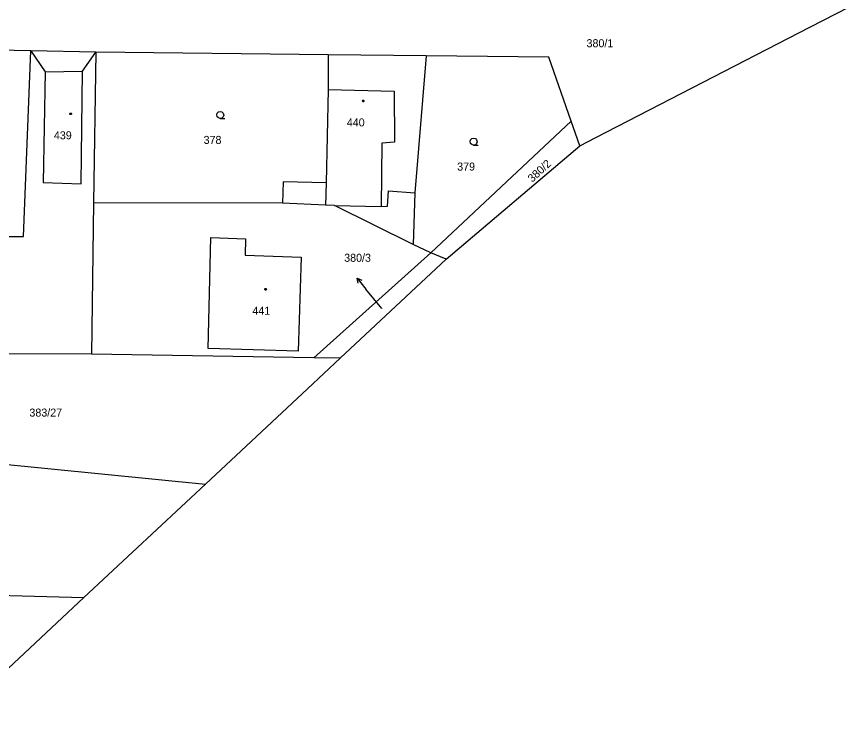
# Model space of a CAD drawing. Extents: x -757994 to -755874, y -1047691 to -1046119.
# Drawn here: x -757212.7 to -757124.3, y -1047467.9 to -1047392.5 of the extents above; entities that cross this region are included whole.
import ezdxf

# ---------------------------------------------------------------- set-up
doc = ezdxf.new("R2010")
doc.units = 0
doc.layers.add('katastrální mapa', color=7, linetype='Continuous')

msp = doc.modelspace()

# ---------------------------------------------------------------- linework, layer by layer
at = {"layer": 'katastrální mapa'}
for p, q in [((-757128.48, -1047393.6), (-757124.28, -1047391.44)), ((-757151.22, -1047405.31), (-757128.48, -1047393.6)), ((-757211.21, -1047396.1), (-757224.51, -1047395.85)), ((-757212, -1047415.82), (-757211.21, -1047396.1)), ((-757204.32, -1047396.23), (-757211.21, -1047396.1)), ((-757211.21, -1047396.1), (-757209.69, -1047398.33)), ((-757205.71, -1047398.26), (-757204.32, -1047396.23)), ((-757204.32, -1047396.23), (-757204.56, -1047412.22)), ((-757179.64, -1047396.52), (-757204.32, -1047396.23)), ((-757169.23, -1047396.64), (-757179.64, -1047396.52)), ((-757179.64, -1047396.52), (-757179.63, -1047400.19)), ((-757169.23, -1047396.64), (-757170.43, -1047411.16)), ((-757156.19, -1047396.79), (-757169.23, -1047396.64)), ((-757153.81, -1047403.57), (-757156.19, -1047396.79)), ((-757209.69, -1047398.33), (-757209.9, -1047410.07)), ((-757209.69, -1047398.33), (-757205.71, -1047398.26)), ((-757205.85, -1047410.2), (-757205.71, -1047398.26)), ((-757179.63, -1047400.19), (-757179.86, -1047410.11)), ((-757179.63, -1047400.19), (-757172.61, -1047400.37)), ((-757172.61, -1047400.37), (-757172.6, -1047405.79)), ((-757153.81, -1047403.57), (-757168.73, -1047417.54)), ((-757152.9, -1047406.17), (-757153.81, -1047403.57)), ((-757152.9, -1047406.17), (-757151.22, -1047405.31)), ((-757173.94, -1047405.9), (-757174.02, -1047412.62)), ((-757172.6, -1047405.79), (-757173.94, -1047405.9)), ((-757167.09, -1047418.22), (-757152.9, -1047406.17)), ((-757209.9, -1047410.07), (-757205.85, -1047410.2)), ((-757184.42, -1047410.02), (-757184.47, -1047412.27)), ((-757179.86, -1047410.11), (-757184.42, -1047410.02)), ((-757179.86, -1047410.11), (-757179.91, -1047412.47)), ((-757173.34, -1047412.59), (-757173.22, -1047410.95)), ((-757173.22, -1047410.95), (-757170.43, -1047411.16)), ((-757170.43, -1047411.16), (-757170.62, -1047416.64)), ((-757204.56, -1047412.22), (-757204.76, -1047428.29)), ((-757184.47, -1047412.27), (-757204.56, -1047412.22)), ((-757179.91, -1047412.47), (-757184.47, -1047412.27)), ((-757178.95, -1047412.51), (-757179.91, -1047412.47)), ((-757170.62, -1047416.64), (-757178.95, -1047412.51)), ((-757178.95, -1047412.51), (-757174.02, -1047412.62)), ((-757174.02, -1047412.62), (-757173.34, -1047412.59)), ((-757221.46, -1047415.8), (-757212, -1047415.82)), ((-757192.36, -1047427.7), (-757192.1, -1047415.93)), ((-757192.1, -1047415.93), (-757188.4, -1047416.05)), ((-757188.4, -1047416.05), (-757188.46, -1047417.8)), ((-757168.73, -1047417.54), (-757170.62, -1047416.64)), ((-757188.46, -1047417.8), (-757182.51, -1047417.99)), ((-757181.16, -1047428.67), (-757168.73, -1047417.54)), ((-757167.09, -1047418.22), (-757168.73, -1047417.54)), ((-757182.51, -1047417.99), (-757182.83, -1047427.99)), ((-757178.34, -1047428.72), (-757167.09, -1047418.22)), ((-757176.566, -1047420.216), (-757175.62, -1047421.38)), ((-757173.94, -1047423.45), (-757175.62, -1047421.38)), ((-757204.76, -1047428.29), (-757224.89, -1047428.24)), ((-757181.16, -1047428.67), (-757204.76, -1047428.29)), ((-757182.83, -1047427.99), (-757192.36, -1047427.7)), ((-757181.84, -1047431.99), (-757178.34, -1047428.72)), ((-757178.34, -1047428.72), (-757181.16, -1047428.67)), ((-757192.66, -1047442.08), (-757181.84, -1047431.99)), ((-757217.44, -1047439.64), (-757192.66, -1047442.08)), ((-757192.66, -1047442.08), (-757205.57, -1047454.12)), ((-757229.36, -1047453.45), (-757205.57, -1047454.12)), ((-757220.34, -1047467.9), (-757205.57, -1047454.12))]:
    msp.add_line(p, q, dxfattribs=at)
for points in [[(-757175.92, -1047401.335), (-757175.87, -1047401.345), (-757175.845, -1047401.39), (-757175.835, -1047401.42), (-757175.845, -1047401.465), (-757175.885, -1047401.5), (-757175.92, -1047401.505), (-757175.965, -1047401.49), (-757175.995, -1047401.46), (-757176.005, -1047401.42), (-757175.995, -1047401.375), (-757175.955, -1047401.34)], [(-757206.98, -1047402.705), (-757206.93, -1047402.715), (-757206.905, -1047402.76), (-757206.895, -1047402.79), (-757206.905, -1047402.835), (-757206.945, -1047402.87), (-757206.98, -1047402.875), (-757207.025, -1047402.86), (-757207.055, -1047402.83), (-757207.065, -1047402.79), (-757207.055, -1047402.745), (-757207.015, -1047402.71)], [(-757186.28, -1047421.325), (-757186.23, -1047421.335), (-757186.205, -1047421.38), (-757186.195, -1047421.41), (-757186.205, -1047421.455), (-757186.245, -1047421.49), (-757186.28, -1047421.495), (-757186.325, -1047421.48), (-757186.355, -1047421.45), (-757186.365, -1047421.41), (-757186.355, -1047421.365), (-757186.315, -1047421.33)]]:
    msp.add_lwpolyline(points, close=True, dxfattribs=at)
for points in [[(-757191.09, -1047403.28), (-757191.28, -1047403.23), (-757191.415, -1047403.095), (-757191.465, -1047402.91), (-757191.415, -1047402.725), (-757191.28, -1047402.59), (-757191.095, -1047402.54), (-757190.91, -1047402.59), (-757190.775, -1047402.725), (-757190.725, -1047402.915), (-757190.775, -1047403.105), (-757190.91, -1047403.24), (-757191.1, -1047403.29), (-757190.6, -1047403.29)], [(-757164.18, -1047406.11), (-757164.37, -1047406.06), (-757164.505, -1047405.925), (-757164.555, -1047405.74), (-757164.505, -1047405.555), (-757164.37, -1047405.42), (-757164.185, -1047405.37), (-757164, -1047405.42), (-757163.865, -1047405.555), (-757163.815, -1047405.745), (-757163.865, -1047405.935), (-757164, -1047406.07), (-757164.19, -1047406.12), (-757163.69, -1047406.12)], [(-757176.444, -1047420.761), (-757176.566, -1047420.216), (-757176.056, -1047420.446)]]:
    msp.add_lwpolyline(points, dxfattribs=at)

# ---------------------------------------------------------------- texts
for s, height, p in [('380/1', 0.85, (-757152.191, -1047395.72)), ('440', 0.85, (-757177.651, -1047404.12)), ('439', 0.85, (-757208.761, -1047405.49)), ('378', 0.85, (-757192.861, -1047405.98)), ('379', 0.85, (-757165.931, -1047408.81)), ('380/3', 0.85, (-757177.93, -1047418.49)), ('441', 0.85, (-757187.681, -1047424.11)), ('380/3', 0.05, (-757173.933, -1047423.45)), ('383/27', 0.85, (-757211.361, -1047434.92))]:
    msp.add_text(s, height=height, dxfattribs=at).set_placement(p)
msp.add_text('380/2', height=0.85, rotation=42.45617, dxfattribs=at).set_placement((-757157.962, -1047410.11))

doc.saveas('drawing.dxf')
